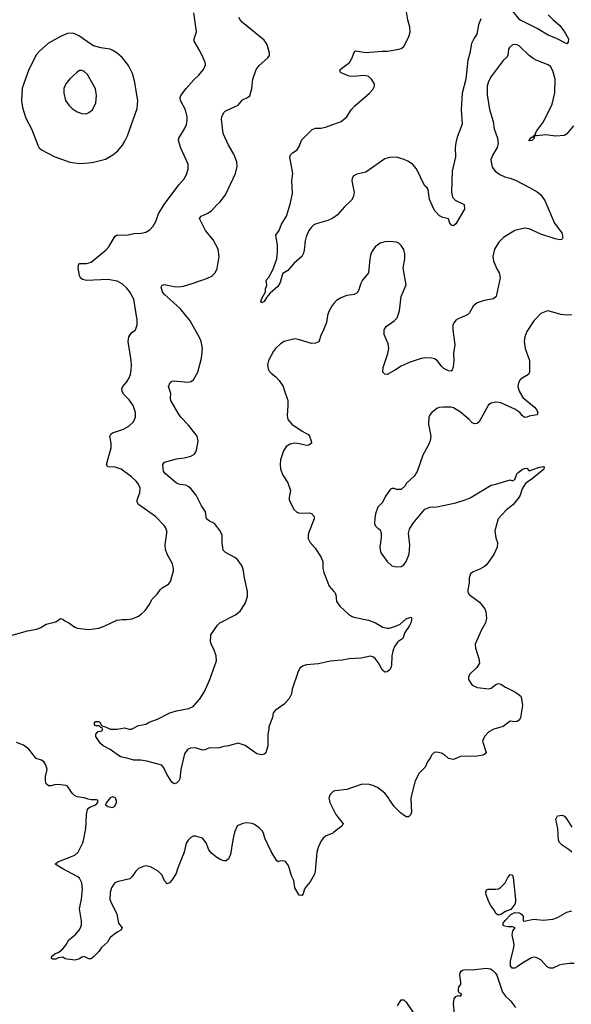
# Model space of a CAD drawing. Header units: inches. Extents: x 2057696 to 2160536, y 827480 to 1016834.
# Tile 412 of 422: x 2137345 to 2142006, y 998264 to 1006592. Entities that reach past the tile are written whole.
import ezdxf

# ---------------------------------------------------------------- set-up
doc = ezdxf.new("R2010")
doc.units = ezdxf.units.IN
doc.header["$MEASUREMENT"] = 0
for name, color, linetype in [('C1030', 7, 'Continuous'), ('C1040', 7, 'Continuous'), ('C1939', 7, 'Continuous'), ('C1949', 7, 'Continuous')]:
    doc.layers.add(name, color=color, linetype=linetype)

msp = doc.modelspace()

# ---------------------------------------------------------------- linework, layer by layer
at = {"layer": 'C1030', "color": 5}
for points, elevation in [([(2137270, 1001382), (2137410, 1001422.4), (2137490, 1001435.5), (2137524, 1001450), (2137570, 1001480.5), (2137650, 1001498.8), (2137690, 1001528.2), (2137710, 1001520.4), (2137726.2, 1001506.2), (2137760.7, 1001490), (2137810, 1001453.4), (2137830, 1001444.9), (2137930, 1001433.4), (2138013.4, 1001446.6), (2138057.7, 1001462.3), (2138166.8, 1001513.2), (2138210, 1001518.8), (2138250, 1001517.3), (2138294.8, 1001525.2), (2138350, 1001546.8), (2138374.8, 1001565.2), (2138404.1, 1001595.9), (2138438, 1001642), (2138463.7, 1001690), (2138507.9, 1001732.1), (2138531.7, 1001768.3), (2138550, 1001786.8), (2138603.7, 1001816.3), (2138618.9, 1001841.1), (2138643.7, 1001930), (2138645.1, 1001950), (2138636.2, 1001990), (2138591.7, 1002071.7), (2138577.6, 1002110), (2138575.8, 1002150), (2138589.8, 1002250), (2138588.4, 1002270), (2138578.2, 1002298.2), (2138570, 1002311.6), (2138493, 1002390), (2138347.8, 1002490), (2138338.9, 1002510), (2138338.9, 1002530), (2138361.1, 1002590), (2138362.6, 1002630), (2138350, 1002664.5), (2138328.2, 1002690), (2138290, 1002725.1), (2138203.6, 1002790), (2138153, 1002807), (2138088.6, 1002808.6), (2138078.9, 1002830), (2138116.8, 1002970), (2138117.3, 1003010), (2138106, 1003070), (2138114, 1003086), (2138130, 1003096.5), (2138221.2, 1003130), (2138266.7, 1003153.3), (2138307.3, 1003190), (2138325.1, 1003230), (2138324.4, 1003270), (2138303.1, 1003330), (2138270, 1003375.6), (2138223.6, 1003423.6), (2138211.5, 1003450), (2138209.6, 1003470), (2138216.2, 1003490), (2138250, 1003527.7), (2138270, 1003562.8), (2138280.5, 1003590), (2138288.2, 1003630), (2138291.2, 1003670), (2138288.2, 1003710), (2138263.1, 1003870), (2138268, 1003910), (2138290, 1003944), (2138322.7, 1003970), (2138338.4, 1004010), (2138338.7, 1004050), (2138310, 1004229), (2138273.2, 1004293.2), (2138250, 1004322), (2138210, 1004357.6), (2138170, 1004379.7), (2138090, 1004393.3), (2137910, 1004386.9), (2137874.7, 1004394.7), (2137859.5, 1004410), (2137850, 1004429), (2137839.7, 1004490), (2137842, 1004518), (2137849.5, 1004530.5), (2137910, 1004530.4), (2137950, 1004542.4), (2138075.2, 1004644.8), (2138097.6, 1004670), (2138150, 1004758.8), (2138167.8, 1004772.2), (2138250, 1004768.4), (2138310, 1004783.1), (2138373, 1004787), (2138410, 1004795.5), (2138444.4, 1004815.6), (2138474, 1004846), (2138494.9, 1004885.1), (2138516.9, 1004950), (2138565.1, 1005030), (2138690, 1005194.4), (2138737.6, 1005250), (2138758.7, 1005290), (2138768, 1005330), (2138768, 1005370), (2138706.1, 1005506.1), (2138688.4, 1005570), (2138690, 1005590.7), (2138738, 1005670), (2138754.3, 1005705.7), (2138761.4, 1005738.6), (2138761.1, 1005770), (2138746.2, 1005830), (2138704.7, 1005910), (2138701.1, 1005930), (2138706.6, 1005950), (2138752.6, 1006010), (2138816.1, 1006083.9), (2138857.7, 1006122.3), (2138899.6, 1006170), (2138914.5, 1006210), (2138912, 1006230), (2138896.9, 1006270), (2138867.2, 1006330), (2138818.9, 1006410), (2138820.5, 1006430), (2138840.3, 1006490), (2138817.7, 1006650)], 380), ([(2140000, 1001169.4), (2139970, 1001166.6), (2139870, 1001142.7), (2139770, 1001135.8), (2139735.1, 1001124.9), (2139713.4, 1001106.6), (2139694.4, 1001070), (2139647.7, 1000930), (2139642, 1000890), (2139621.6, 1000850), (2139578.9, 1000801.1), (2139502.8, 1000750), (2139487.7, 1000730), (2139480.7, 1000690), (2139450.7, 1000610), (2139450.7, 1000590), (2139440.7, 1000550), (2139443, 1000450), (2139426, 1000390), (2139410, 1000379.3), (2139390, 1000375.1), (2139350, 1000380.9), (2139250, 1000452.7), (2139190, 1000473.2), (2139110, 1000449.2), (2139070, 1000445.2), (2139030, 1000432.7), (2139010, 1000429.3), (2138950, 1000432.7), (2138910, 1000417), (2138890, 1000414.5), (2138830, 1000431.8), (2138788.5, 1000431.5), (2138762.4, 1000417.6), (2138737.5, 1000382.5), (2138708, 1000250), (2138698, 1000170), (2138690, 1000154), (2138670, 1000134), (2138650, 1000129), (2138630, 1000144), (2138589.6, 1000209.6), (2138563.7, 1000263.7), (2138545.6, 1000285.6), (2138420.1, 1000320.1), (2138370, 1000327.3), (2138310, 1000328), (2138250, 1000347), (2138196.5, 1000356.5), (2138110, 1000419), (2138050, 1000449), (2138028.7, 1000470), (2137989, 1000530), (2137988.7, 1000550), (2138008.7, 1000571.3), (2138042, 1000578), (2138046, 1000590), (2138042, 1000602), (2138030, 1000606), (2138018, 1000618), (2137990, 1000618), (2137983.1, 1000623.1), (2137978, 1000630), (2137978, 1000650), (2137985.6, 1000654.4), (2138014.4, 1000654.4), (2138022, 1000650), (2138038, 1000618), (2138070, 1000612), (2138110, 1000591.3), (2138170, 1000591), (2138230, 1000601), (2138270, 1000591.3), (2138290, 1000591.3), (2138350, 1000622.8), (2138410, 1000633), (2138439, 1000650), (2138510, 1000674.9), (2138614, 1000730), (2138670, 1000747.2), (2138775.1, 1000764.9), (2138810, 1000781.6), (2138870, 1000850.4), (2138908.2, 1000910), (2138952.8, 1001010), (2139007.6, 1001170), (2139006.6, 1001210), (2138986.8, 1001266.8), (2138964.8, 1001304.8), (2138957.2, 1001330), (2138961.2, 1001390), (2139017.2, 1001470), (2139037.2, 1001490), (2139170, 1001557.1), (2139209.5, 1001590), (2139250, 1001654.8), (2139270, 1001714), (2139270, 1001755.3), (2139243.9, 1001870), (2139236, 1001930), (2139224, 1001970), (2139185.2, 1002025.2), (2139162.5, 1002042.5), (2139084.7, 1002084.7), (2139065.6, 1002105.6), (2139056.2, 1002170), (2139055.6, 1002230), (2139039.6, 1002270), (2138992.3, 1002330), (2138949.2, 1002350), (2138924.5, 1002370), (2138914.5, 1002430), (2138880.8, 1002480.8), (2138837.7, 1002570), (2138790, 1002626), (2138770, 1002644.2), (2138750, 1002654), (2138699.6, 1002659.6), (2138671.4, 1002671.4), (2138577.2, 1002750), (2138561.2, 1002770), (2138555.1, 1002830), (2138569.2, 1002850), (2138670, 1002876.5), (2138734.3, 1002885.7), (2138790, 1002900.3), (2138821.7, 1002918.3), (2138831.8, 1002930), (2138838.4, 1002950), (2138852.9, 1003027.1), (2138843.6, 1003070), (2138770, 1003164.5), (2138707.3, 1003230), (2138683.3, 1003263.3), (2138622.9, 1003370), (2138619.5, 1003390), (2138623.7, 1003430), (2138602.7, 1003490), (2138617.5, 1003522.5), (2138627.3, 1003532.7), (2138642.5, 1003537.5), (2138770, 1003524.9), (2138790, 1003530.7), (2138813.4, 1003546.6), (2138849.6, 1003610.4), (2138880.5, 1003730), (2138889.6, 1003810), (2138879.6, 1003870), (2138865.3, 1003905.3), (2138784.4, 1004044.4), (2138700.5, 1004150), (2138565.1, 1004270), (2138551.6, 1004290), (2138540.9, 1004330), (2138550, 1004346), (2138566.8, 1004353.2), (2138650, 1004334.4), (2138690, 1004332.7), (2138730, 1004339.5), (2138810, 1004364.4), (2138933.4, 1004406.6), (2138970, 1004424), (2138996, 1004450), (2139013.4, 1004486.6), (2139029.6, 1004590), (2139022, 1004650), (2138979.6, 1004730), (2138916.3, 1004810), (2138864.5, 1004910), (2138879, 1004930), (2138930, 1004952.7), (2138964.7, 1004975.3), (2139010, 1005027.3), (2139036, 1005050), (2139085.2, 1005110), (2139169.4, 1005290), (2139182, 1005350), (2139179.6, 1005390), (2139155.2, 1005455.2), (2139109.6, 1005530), (2139063.6, 1005630), (2139049.7, 1005750), (2139052.3, 1005770), (2139070, 1005806), (2139082.7, 1005817.3), (2139134.7, 1005845.3), (2139190, 1005868.2), (2139226.9, 1005913.1), (2139270, 1005933.4), (2139291.2, 1005948.8), (2139307.8, 1006010), (2139316.3, 1006090), (2139343, 1006170), (2139370, 1006206), (2139442.7, 1006270), (2139455.1, 1006290), (2139457, 1006310), (2139440.5, 1006370), (2139431.5, 1006390), (2139410, 1006418), (2139229.2, 1006570), (2139209, 1006590), (2139197.2, 1006610)], 360), ([(2140000, 1004919.8), (2139986, 1004910), (2139950, 1004894.5), (2139850, 1004865.1), (2139830, 1004855.8), (2139810, 1004838.7), (2139789, 1004810), (2139765.8, 1004754.2), (2139758, 1004722), (2139750, 1004642), (2139743.9, 1004616.1), (2139730.4, 1004589.7), (2139660.7, 1004530), (2139611, 1004470), (2139570, 1004444), (2139562, 1004430), (2139546, 1004370), (2139525.5, 1004334.5), (2139461.4, 1004278.6), (2139433.7, 1004246.3), (2139410, 1004209), (2139390, 1004198), (2139384, 1004210), (2139388.9, 1004228.9), (2139422, 1004290), (2139423.1, 1004316.9), (2139434, 1004346), (2139428.7, 1004390), (2139450, 1004414.8), (2139483.1, 1004476.9), (2139517.6, 1004570), (2139524.2, 1004630), (2139523.2, 1004683.2), (2139509.6, 1004770), (2139538, 1004810), (2139556.9, 1004863.1), (2139598.7, 1004930), (2139630, 1005031.3), (2139650, 1005122), (2139645.6, 1005230), (2139654, 1005290), (2139629, 1005430), (2139634, 1005450), (2139650, 1005466), (2139689.4, 1005490.6), (2139710, 1005524.7), (2139727.9, 1005572.1), (2139817.5, 1005662.5), (2139845.1, 1005674.9), (2139890, 1005674.9), (2139930, 1005682.4), (2140000, 1005707.6)], 340), ([(2140000, 1004192.4), (2139984.4, 1004175.6), (2139956.7, 1004123.3), (2139946.7, 1004090), (2139937.6, 1004030), (2139906.5, 1003953.5), (2139892.2, 1003930), (2139871.8, 1003868.2), (2139843.9, 1003856.1), (2139810, 1003853.3), (2139710, 1003884.7), (2139670, 1003891.5), (2139581, 1003870), (2139550, 1003851.6), (2139505.7, 1003810), (2139490, 1003789.6), (2139447, 1003710), (2139439, 1003670), (2139448.8, 1003628.8), (2139470, 1003601.7), (2139511, 1003571), (2139539.1, 1003539.1), (2139570.2, 1003490.2), (2139581.1, 1003461.1), (2139610.4, 1003370), (2139612.2, 1003330), (2139605.5, 1003245.5), (2139610.7, 1003210), (2139644, 1003170), (2139731.5, 1003111.5), (2139783.1, 1003083.1), (2139794, 1003070), (2139807.7, 1003030), (2139810.7, 1003009.3), (2139788.1, 1002991.9), (2139770, 1002989.7), (2139710, 1003005.1), (2139670, 1003009.6), (2139630, 1003001.6), (2139598.3, 1002981.7), (2139573.8, 1002946.2), (2139550.4, 1002870), (2139545.7, 1002830), (2139548.7, 1002790), (2139570, 1002740.7), (2139610, 1002674.8), (2139633, 1002610), (2139621.3, 1002550), (2139623.1, 1002530), (2139660.5, 1002450), (2139686.3, 1002426.3), (2139710, 1002419.3), (2139790, 1002419.5), (2139810, 1002414.4), (2139832.2, 1002390), (2139832.2, 1002370), (2139786, 1002250), (2139781.6, 1002230), (2139783.9, 1002203.9), (2139799.1, 1002170), (2139841.1, 1002121.1), (2139890.5, 1002050), (2139905.5, 1002010), (2139908.2, 1001950), (2139916.4, 1001916.4), (2139961.4, 1001801.4), (2140000, 1001756.4)], 360), ([(2137924.5, 1000000), (2137890, 1000009.2), (2137830, 1000018), (2137809.7, 1000029.7), (2137790, 1000049.3), (2137750, 1000109), (2137734.8, 1000114.8), (2137670, 1000123), (2137639.5, 1000120.5), (2137610, 1000112), (2137590, 1000112.7), (2137569.8, 1000129.7), (2137563.6, 1000150), (2137562.4, 1000190), (2137577.4, 1000250), (2137566.3, 1000290), (2137550, 1000314), (2137530, 1000327.6), (2137483.1, 1000343.1), (2137421.7, 1000421.7), (2137376.3, 1000456.3), (2137316.9, 1000476.9)], 380), ([(2140000, 1000065.5), (2139990, 1000062), (2139970, 1000038), (2139958.8, 1000010), (2139960.8, 1000000)], 380), ([(2138158.3, 1000000), (2138154, 1000010), (2138130, 1000017.2), (2138110, 1000009), (2138102.6, 1000000)], 380)]:
    msp.add_lwpolyline(points, dxfattribs=dict(at, elevation=elevation))
for points, elevation in [([(2137790, 1006478.7), (2137750, 1006475.1), (2137690, 1006451.5), (2137590, 1006392.8), (2137515.8, 1006330), (2137485.7, 1006294.3), (2137418.2, 1006161.8), (2137366.1, 1006013.9), (2137361.3, 1005910), (2137370.3, 1005850.3), (2137398, 1005758), (2137445.3, 1005670), (2137497.1, 1005530), (2137508.9, 1005508.9), (2137530.3, 1005490.3), (2137636.2, 1005436.2), (2137770, 1005388.4), (2137850, 1005377.1), (2137930, 1005381.3), (2137970, 1005388.5), (2138070, 1005412.4), (2138132.2, 1005447.8), (2138175.8, 1005484.2), (2138213.3, 1005530), (2138234.7, 1005565.3), (2138255.1, 1005610), (2138338, 1005842), (2138342.8, 1005910), (2138316.1, 1006076.1), (2138297.8, 1006137.8), (2138264.9, 1006204.9), (2138215.1, 1006270), (2138169.6, 1006310), (2138133.1, 1006333.1), (2138110, 1006342), (2138030, 1006353.8), (2137970, 1006371.9), (2137936.9, 1006390), (2137850, 1006453.6), (2137810, 1006474)], 420), ([(2137870, 1006162), (2137850, 1006162), (2137830, 1006148.7), (2137770, 1006092.7), (2137736.3, 1006050), (2137718, 1006010), (2137718, 1005970), (2137733.4, 1005910), (2137759.1, 1005870), (2137790, 1005842), (2137830, 1005814), (2137870, 1005799.1), (2137910, 1005797.3), (2137930, 1005806.8), (2137959.3, 1005830), (2137989.4, 1005890), (2137994, 1005950), (2137986.8, 1006006.8), (2137919, 1006130), (2137890, 1006155.3)], 440)]:
    msp.add_lwpolyline(points, close=True, dxfattribs=dict(at, elevation=elevation))
at = {"layer": 'C1040', "color": 5}
for points, elevation in [([(2140000, 1005707.6), (2140062, 1005730), (2140109.5, 1005770), (2140147.6, 1005830), (2140177.4, 1005862.6), (2140300.9, 1005970), (2140330, 1006002.8), (2140344.5, 1006030), (2140343.7, 1006050), (2140318.4, 1006090), (2140290, 1006114), (2140250, 1006120.7), (2140167.8, 1006112.2), (2140130, 1006115.6), (2140063, 1006143), (2140053.2, 1006150), (2140053.2, 1006170), (2140132.7, 1006230), (2140156, 1006270), (2140175.3, 1006324.7), (2140186, 1006330), (2140270, 1006315.8), (2140406.9, 1006326.9), (2140453.4, 1006326.6), (2140550, 1006342), (2140570, 1006347.7), (2140590, 1006364.9), (2140632.9, 1006447.1), (2140643.8, 1006490), (2140640.8, 1006530), (2140625.8, 1006590), (2140605, 1006710)], 340), ([(2141810, 1006632.7), (2141853, 1006590), (2141910, 1006544.2), (2141950.3, 1006490), (2141983, 1006430), (2141979.1, 1006400.9), (2141970, 1006389.3), (2141876.8, 1006436.8), (2141810, 1006460.5), (2141718, 1006518), (2141571.3, 1006590), (2141490, 1006692)], 340), ([(2141240.9, 1006599.1), (2141222.4, 1006550), (2141208.9, 1006470), (2141184.7, 1006435.3), (2141163.2, 1006390), (2141149.2, 1006310), (2141133.2, 1006250), (2141113.8, 1006090), (2141082.8, 1005970), (2141074.7, 1005830), (2141084.9, 1005710), (2141041.2, 1005598.8), (2141030.2, 1005550.2), (2141026.2, 1005510), (2141028.9, 1005431.1), (2141000.2, 1005310), (2140992.7, 1005132.7), (2141002, 1005090), (2141024.7, 1005064.7), (2141101, 1005030), (2141104, 1004990), (2141030, 1004865.2), (2141010, 1004849), (2140993.2, 1004853.2), (2140979, 1004870), (2140968.4, 1004908.4), (2140920.2, 1004920.2), (2140892.7, 1004932.7), (2140850, 1004978), (2140808.2, 1005070), (2140797.2, 1005157.2), (2140789.2, 1005170), (2140765.1, 1005190), (2140697.4, 1005330), (2140666.7, 1005366.7), (2140631.8, 1005391.8), (2140595.1, 1005410), (2140530, 1005428.8), (2140470, 1005427.1), (2140430, 1005414), (2140270, 1005303), (2140194.4, 1005285.6), (2140162.8, 1005270), (2140153.4, 1005250), (2140153, 1005230), (2140170.4, 1005130), (2140163.1, 1005090), (2140150, 1005065.2), (2140090, 1005009.4), (2140030, 1004940.9), (2140000, 1004919.8)], 340), ([(2142024.4, 1005695.6), (2141970, 1005626), (2141950, 1005612.3), (2141872.5, 1005607.5), (2141790, 1005617), (2141711.3, 1005608.7), (2141694, 1005606), (2141692, 1005590), (2141672, 1005570), (2141648, 1005568), (2141658, 1005582), (2141658, 1005590), (2141670, 1005598), (2141682, 1005598), (2141694, 1005614), (2141706, 1005614), (2141702, 1005622), (2141713.2, 1005650), (2141772.2, 1005727.8), (2141843.5, 1005876.5), (2141867, 1005973), (2141869.1, 1006090), (2141850, 1006159.5), (2141830, 1006196.3), (2141810, 1006209.7), (2141710, 1006249.7), (2141684.5, 1006264.5), (2141649.6, 1006290), (2141570, 1006367.3), (2141550, 1006379.6), (2141530, 1006382.9), (2141510, 1006379.5), (2141482.9, 1006357.1), (2141476.1, 1006343.9), (2141469, 1006291), (2141463.1, 1006276.9), (2141430, 1006246.6), (2141328.7, 1006111.3), (2141306, 1006070), (2141294.4, 1006030), (2141295.5, 1005955.5), (2141314, 1005834), (2141345.3, 1005730), (2141355.3, 1005670), (2141382.6, 1005590), (2141388.7, 1005550), (2141379.3, 1005510), (2141344, 1005450), (2141327.3, 1005410), (2141330.7, 1005370), (2141341.1, 1005341.1), (2141362.8, 1005310), (2141402.9, 1005282.9), (2141444.4, 1005264.4), (2141490, 1005252.7), (2141534.4, 1005234.4), (2141654.1, 1005174.1), (2141717.2, 1005137.2), (2141750, 1005110.6), (2141783.8, 1005063.8), (2141864.9, 1004870), (2141927.7, 1004790), (2141934, 1004750), (2141926.4, 1004733.6), (2141910.6, 1004729.4), (2141870, 1004738.7), (2141750, 1004776.9), (2141650, 1004822.9), (2141610, 1004827.6), (2141530, 1004809.6), (2141434, 1004750), (2141393.4, 1004710), (2141358, 1004650), (2141343, 1004590), (2141348.2, 1004550), (2141379.2, 1004479.2), (2141397.1, 1004450), (2141406.7, 1004410), (2141370.3, 1004249.7), (2141350.3, 1004229.7), (2141270, 1004218.4), (2141210, 1004198), (2141177.3, 1004170), (2141146.7, 1004113.3), (2141130, 1004096), (2141050, 1004062.9), (2141030.3, 1004049.7), (2141015.5, 1004030), (2141006.7, 1004010), (2141005.3, 1003970), (2141023.4, 1003843.4), (2141012, 1003770), (2141014, 1003710), (2141007.5, 1003652.5), (2141001, 1003630), (2140990, 1003619), (2140970, 1003621.2), (2140930, 1003642.7), (2140910, 1003660.9), (2140871.8, 1003710), (2140850, 1003723.6), (2140826, 1003730), (2140770, 1003731.5), (2140730, 1003724.7), (2140644.8, 1003695.2), (2140570, 1003662.4), (2140522, 1003630), (2140450, 1003591.8), (2140430, 1003592.7), (2140415.1, 1003610), (2140417, 1003650), (2140456.9, 1003770), (2140465.6, 1003810), (2140459.6, 1003850), (2140424.5, 1003930), (2140426, 1003970), (2140443, 1003997), (2140510, 1004043.7), (2140533.7, 1004070), (2140553.5, 1004130), (2140569.7, 1004250.3), (2140609.6, 1004350), (2140586.3, 1004490), (2140601.1, 1004570), (2140599.7, 1004610), (2140590, 1004649), (2140570, 1004682.7), (2140550, 1004700.7), (2140530, 1004709.5), (2140470, 1004716.3), (2140430, 1004714), (2140390, 1004701.3), (2140350.4, 1004670), (2140324.7, 1004635.3), (2140313.7, 1004610), (2140304.6, 1004570), (2140292.7, 1004450), (2140241.6, 1004390), (2140224.9, 1004355.1), (2140211.8, 1004308.2), (2140197.4, 1004282.6), (2140171.9, 1004268.1), (2140110, 1004260.5), (2140059.3, 1004240.7), (2140023, 1004217), (2140000, 1004192.4)], 360), ([(2142010, 1004094.5), (2141970, 1004091.8), (2141918, 1004098), (2141810, 1004129), (2141790, 1004125.2), (2141750, 1004106), (2141690, 1004045.2), (2141630, 1003954), (2141613.4, 1003910), (2141608, 1003870), (2141615.5, 1003810), (2141654.4, 1003710), (2141652.2, 1003610), (2141644, 1003590), (2141590, 1003560.5), (2141574.5, 1003545.5), (2141559.6, 1003520.4), (2141554.3, 1003490), (2141565.3, 1003450), (2141596.8, 1003396.8), (2141694.5, 1003314.5), (2141713.7, 1003293.7), (2141723.8, 1003270), (2141717.3, 1003250), (2141650, 1003238.9), (2141630, 1003229.7), (2141610, 1003226.9), (2141590, 1003244.5), (2141570.7, 1003270.7), (2141530, 1003298.9), (2141410, 1003352), (2141370, 1003356.8), (2141330.2, 1003349.8), (2141306.5, 1003333.5), (2141227.7, 1003190), (2141210, 1003176.2), (2141190, 1003173.6), (2141170, 1003181.6), (2141144.5, 1003210), (2141070, 1003273), (2141010, 1003309.7), (2140990, 1003314.5), (2140926.6, 1003313.4), (2140888.9, 1003311.1), (2140870, 1003303.7), (2140826.8, 1003270), (2140810.7, 1003250), (2140802, 1003230), (2140799.1, 1003170), (2140819.1, 1003070), (2140814, 1003030), (2140797.3, 1002990), (2140750.6, 1002910), (2140704.7, 1002770), (2140678, 1002730), (2140612, 1002670), (2140602, 1002650), (2140570, 1002618), (2140530, 1002618), (2140510, 1002628), (2140490, 1002628), (2140479.6, 1002620.4), (2140436.9, 1002563.1), (2140410, 1002508), (2140372, 1002470), (2140352.7, 1002412.7), (2140345.4, 1002374.6), (2140344.7, 1002330), (2140350, 1002314), (2140370.9, 1002290.9), (2140390, 1002278), (2140398.8, 1002250), (2140399.1, 1002210), (2140388, 1002130), (2140394, 1002090), (2140404, 1002070), (2140450.4, 1002010.3), (2140490, 1001973.4), (2140530, 1001963), (2140570, 1001968), (2140590, 1001982), (2140612.1, 1002007.9), (2140636.9, 1002070), (2140640.7, 1002150), (2140631.8, 1002250), (2140638.3, 1002281.7), (2140670, 1002334.8), (2140770, 1002450.8), (2140810, 1002467.7), (2140870, 1002470.7), (2141030, 1002504.2), (2141110, 1002530.4), (2141150.9, 1002549.1), (2141330, 1002654), (2141370, 1002662), (2141490, 1002698.8), (2141510, 1002691), (2141530, 1002702.8), (2141547.3, 1002750), (2141558.2, 1002761.8), (2141590, 1002788.2), (2141610, 1002796.3), (2141630, 1002798), (2141650, 1002774.8), (2141730, 1002805.5), (2141770, 1002813), (2141776, 1002810), (2141774.4, 1002790), (2141770, 1002785.1), (2141678, 1002710), (2141619.1, 1002670), (2141590, 1002624), (2141574.4, 1002570), (2141557.6, 1002542.4), (2141511, 1002489), (2141455.4, 1002444.6), (2141387.7, 1002370), (2141361.6, 1002270), (2141368.5, 1002210), (2141382, 1002170), (2141381, 1002130), (2141350.4, 1002069.6), (2141290, 1001981.2), (2141273.5, 1001966.5), (2141234.7, 1001945.3), (2141177.3, 1001922.7), (2141155.8, 1001904.2), (2141144.4, 1001870), (2141143.1, 1001830), (2141133.4, 1001770), (2141132.4, 1001750), (2141142, 1001730), (2141230, 1001664), (2141275.5, 1001610), (2141285.1, 1001585.1), (2141290.3, 1001530), (2141281.3, 1001490), (2141246.4, 1001430), (2141193.4, 1001310), (2141195.9, 1001275.9), (2141225.5, 1001190), (2141230.4, 1001149.6), (2141208.4, 1001111.6), (2141146.9, 1001053.1), (2141138, 1001030), (2141138, 1001010), (2141170, 1000962), (2141210, 1000943.8), (2141310, 1000933.4), (2141330, 1000936.4), (2141370, 1000969.1), (2141390, 1000976), (2141410, 1000971.8), (2141450, 1000944.9), (2141524, 1000910), (2141554.8, 1000890), (2141578.8, 1000870), (2141586, 1000850), (2141594.8, 1000790), (2141577.1, 1000690), (2141568, 1000670), (2141550, 1000656.9), (2141530, 1000653), (2141490, 1000657.4), (2141430, 1000614.5), (2141351.3, 1000590), (2141310, 1000569.2), (2141274, 1000530), (2141257.3, 1000490), (2141286, 1000394), (2141278.5, 1000381.5), (2141262, 1000370), (2141190, 1000359.7), (2141090, 1000362.9), (2141070, 1000359.5), (2141010, 1000335.1), (2140970, 1000344), (2140935.1, 1000375.1), (2140910, 1000389), (2140870, 1000397.2), (2140847.3, 1000392.7), (2140826, 1000370), (2140818, 1000350), (2140790, 1000315.3), (2140771, 1000270), (2140720.5, 1000219.5), (2140686.6, 1000153.4), (2140650.7, 1000010.7), (2140651.3, 1000000)], 380), ([(2140000, 1001756.4), (2140005.5, 1001750), (2140017.1, 1001730), (2140022, 1001670), (2140051, 1001630), (2140124.8, 1001564.8), (2140150, 1001547.7), (2140170, 1001539.3), (2140292.4, 1001512.4), (2140350.5, 1001490.5), (2140414.8, 1001454.8), (2140450, 1001446), (2140470, 1001444), (2140530, 1001463.8), (2140560.5, 1001479.5), (2140610, 1001524.9), (2140650, 1001538), (2140654.8, 1001534.8), (2140656.3, 1001516.3), (2140650.3, 1001489.7), (2140637.2, 1001462.8), (2140599.1, 1001410), (2140582, 1001358), (2140541, 1001330), (2140511.3, 1001290), (2140498, 1001250), (2140491, 1001210), (2140486, 1001130), (2140481.6, 1001110), (2140470.6, 1001090), (2140450, 1001075.1), (2140430, 1001072.3), (2140409.6, 1001090), (2140375.7, 1001155.7), (2140350, 1001189.6), (2140330, 1001202.9), (2140310, 1001207.3), (2140230, 1001191.5), (2140130, 1001186.3), (2140070, 1001175.8), (2140000, 1001169.4)], 360), ([(2140468.1, 1000000), (2140461.6, 1000010), (2140430, 1000049.5), (2140370, 1000097), (2140330, 1000115.1), (2140290, 1000126), (2140230, 1000123.7), (2140110, 1000080.9), (2140010, 1000069), (2140000, 1000065.5)], 380)]:
    msp.add_lwpolyline(points, dxfattribs=dict(at, elevation=elevation))
at = {"layer": 'C1939', "color": 5, "elevation": 380}
for points in [[(2140000, 999719.9), (2139990, 999712.3), (2139930, 999686), (2139910, 999669.2), (2139890, 999641.2), (2139866.4, 999590), (2139856.4, 999550), (2139841.6, 999390), (2139835.6, 999364.4), (2139800.9, 999299.1), (2139758.7, 999250), (2139748.2, 999230), (2139740.9, 999199.1), (2139730, 999184.5), (2139708, 999188), (2139669, 999250), (2139660.9, 999310), (2139641.6, 999350), (2139618.4, 999430), (2139607, 999450), (2139590, 999471.6), (2139570, 999477.6), (2139544.4, 999475.6), (2139530, 999469.5), (2139518, 999478), (2139470, 999555.3), (2139415.6, 999670), (2139405.1, 999710), (2139394, 999730), (2139370, 999756.2), (2139330, 999784.5), (2139310, 999792.7), (2139262.5, 999797.5), (2139230, 999792), (2139190, 999777), (2139183, 999770), (2139161.7, 999718.3), (2139145.8, 999654.1), (2139127.3, 999530), (2139110, 999494), (2139090, 999478), (2139070, 999478), (2139045.3, 999485.3), (2139010, 999504.5), (2138970, 999539.5), (2138943.6, 999570), (2138922, 999630), (2138890, 999669.3), (2138830, 999686.6), (2138810, 999685.2), (2138790, 999673.2), (2138770, 999653.2), (2138752.5, 999627.5), (2138736.4, 999550), (2138677.4, 999410), (2138666.7, 999370), (2138630, 999313.6), (2138610, 999291.8), (2138590, 999282.7), (2138570, 999309.2), (2138550, 999355.1), (2138515.1, 999390), (2138450, 999425.1), (2138410, 999433.6), (2138390, 999429.6), (2138350, 999411.3), (2138325.7, 999390), (2138296, 999344), (2138275.6, 999324.4), (2138170, 999300.3), (2138150, 999290.8), (2138139.8, 999280.2), (2138121.5, 999250), (2138108.5, 999210), (2138107.3, 999150), (2138125.4, 999105.5), (2138167.2, 999030), (2138180.4, 998950), (2138210.7, 998910), (2138198.8, 998890), (2138170, 998874), (2138110.7, 998829.3), (2138086, 998790), (2138035.5, 998744.5), (2138014, 998710), (2137970, 998664), (2137950, 998649), (2137930, 998648.7), (2137890, 998668), (2137870, 998662), (2137850, 998648), (2137810, 998638), (2137750, 998644), (2137729.3, 998649.3), (2137710, 998662), (2137670, 998657.2), (2137650, 998646.6), (2137624.1, 998644.1), (2137615.3, 998650), (2137617.2, 998670), (2137642, 998690), (2137676.2, 998703.8), (2137710, 998733.4), (2137735.8, 998764.2), (2137760.7, 998810), (2137815.1, 998850), (2137850, 998894), (2137862.3, 998917.8), (2137867.3, 998932.8), (2137867.7, 998970), (2137849.8, 999070), (2137866.3, 999153.7), (2137876.3, 999236.3), (2137869.7, 999290), (2137849.6, 999330), (2137830, 999345.1), (2137709.4, 999410), (2137645.2, 999450), (2137668, 999470), (2137810, 999524.9), (2137839.5, 999550), (2137879.5, 999630), (2137885.1, 999650), (2137903.5, 999750), (2137909.6, 999870.4), (2137919.3, 999910), (2137930, 999926), (2137944.7, 999935.3), (2137988.4, 999951.6), (2138006, 999970), (2138006, 999990), (2137990, 999994), (2137950, 999993.2), (2137924.5, 1000000)], [(2138102.6, 1000000), (2138078, 999970), (2138071.3, 999950), (2138090, 999936), (2138130, 999927.3), (2138150, 999938.8), (2138163.7, 999970), (2138162.7, 999990), (2138158.3, 1000000)], [(2139960.8, 1000000), (2139966.8, 999970), (2140000, 999902.9)]]:
    msp.add_lwpolyline(points, dxfattribs=at)
at = {"layer": 'C1949', "color": 5, "elevation": 380}
for points in [[(2140651.3, 1000000), (2140657.3, 999890), (2140650, 999868.7), (2140630, 999848.7), (2140610, 999849), (2140562, 999882), (2140510, 999936), (2140468.1, 1000000)], [(2140000, 999902.9), (2140016.3, 999870), (2140078, 999790), (2140066, 999770), (2140000, 999719.9)], [(2142009.7, 999550), (2141988.2, 999570), (2141928.3, 999608.3), (2141908.3, 999630), (2141899.2, 999650), (2141892.1, 999750), (2141874.5, 999830), (2141890, 999857.3), (2141930, 999863), (2141950, 999854.8), (2141970, 999830.8), (2142010, 999763.1)], [(2142030, 998608.8), (2141990, 998609.8), (2141930, 998600.9), (2141905.1, 998594.9), (2141850, 998569.8), (2141824, 998570), (2141801.4, 998581.4), (2141750, 998640.9), (2141710, 998660.7), (2141690, 998661.6), (2141670, 998655.6), (2141602.8, 998617.2), (2141550, 998579.3), (2141530, 998569.4), (2141508, 998570), (2141494, 998590), (2141492.7, 998630), (2141518.9, 998730), (2141523.1, 998770), (2141507.1, 998850), (2141513.7, 998886.3), (2141530.9, 998910.9), (2141510, 998919.7), (2141470, 998917.8), (2141443.5, 998923.5), (2141431.3, 998931.3), (2141430.9, 998950), (2141446.8, 998973.2), (2141495.5, 999024.5), (2141530, 999041.4), (2141570, 999036.3), (2141586.5, 999026.5), (2141600.9, 999010), (2141601, 998970), (2141607.8, 998967.8), (2141690, 998982.6), (2141770, 998975.2), (2141850, 998982.8), (2141890, 998998.3), (2141970, 999043.8), (2142010, 999053)], [(2141020.7, 998180.7), (2141012.3, 998270), (2141017.2, 998310), (2141029.5, 998330.5), (2141050, 998338), (2141070, 998332), (2141082, 998350), (2141060.9, 998360.9), (2141054, 998370), (2141052.3, 998390), (2141057, 998410), (2141071.6, 998430), (2141073.6, 998450), (2141065.1, 998510), (2141067, 998530), (2141076.2, 998543.8), (2141087.8, 998552.2), (2141110, 998557.6), (2141170, 998556.5), (2141288.5, 998568.5), (2141322.3, 998562.3), (2141344, 998550), (2141364, 998530), (2141376.3, 998510), (2141426.4, 998366.4), (2141450, 998332.7), (2141491.7, 998291.7), (2141535.5, 998235.5)], [(2140537, 998250), (2140570, 998301), (2140590, 998301), (2140610, 998282.8), (2140670, 998194.8)]]:
    msp.add_lwpolyline(points, dxfattribs=at)
msp.add_lwpolyline([(2141390, 999017.7), (2141370, 999032), (2141357.8, 999057.8), (2141330, 999094), (2141310, 999129.6), (2141286, 999190), (2141283.7, 999216.3), (2141289.3, 999230.7), (2141303.2, 999236.8), (2141370, 999238.4), (2141390, 999241.6), (2141408.3, 999251.7), (2141447.3, 999290), (2141470, 999336), (2141490, 999362.8), (2141510, 999356), (2141515.6, 999335.6), (2141536.2, 999150), (2141534.7, 999130), (2141528.9, 999110), (2141494.2, 999065.8), (2141450, 999049.8), (2141410, 999022.4)], close=True, dxfattribs=at)

doc.saveas('drawing.dxf')
